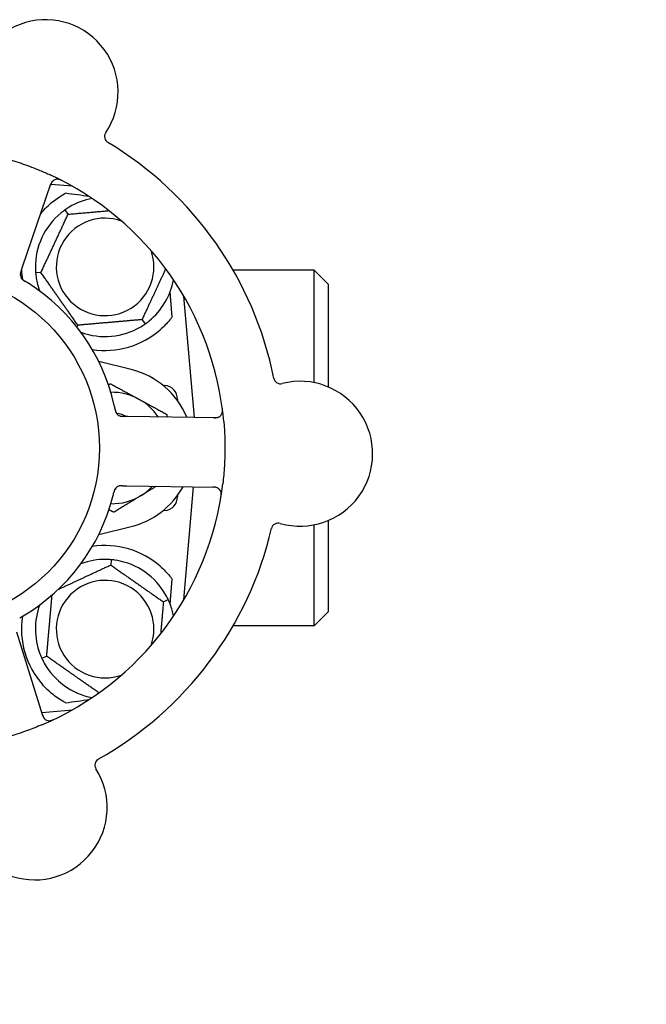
# Model space of a CAD drawing. Header units: inches. Extents: x 36 to 1719, y -84 to 1122.
# Tile 494 of 550: x 910.91 to 913.72, y 848.18 to 852.6. Entities that reach past the tile are written whole.
import ezdxf

# ---------------------------------------------------------------- set-up
doc = ezdxf.new("R2010")
doc.units = ezdxf.units.IN
doc.header["$LTSCALE"] = 48
doc.header["$MEASUREMENT"] = 0
doc.layers.add('Dimension (ANSI)', color=7, linetype='Continuous', lineweight=25)
doc.layers.add('Visible (ANSI)', color=7, linetype='Continuous', lineweight=30)
doc.styles.add('Note Text (ANSI)', font='tahoma.ttf')
doc.dimstyles.new('Architectural (ANSI)', dxfattribs={"dimscale": 48, "dimtxt": 0.125, "dimasz": 0.098425, "dimexe": 0.125, "dimexo": 0.0625, "dimgap": 0.031496, "dimtad": 0, "dimtih": 1, "dimtoh": 1, "dimdec": 4, "dimrnd": 1e-08, "dimzin": 3, "dimdsep": 46, "dimlunit": 4, "dimtxsty": 'Note Text (ANSI)', "dimcen": 0.09, "dimdle": 0.393701, "dimclrd": 256, "dimclre": 256, "dimclrt": 256, "dimadec": 0, "dimazin": 3, "dimtfac": 0.96, "dimtofl": 0, "dimtmove": 0, "dimatfit": 3, "dimfxl": 1, "dimfrac": 2, "dimtolj": 1, "dimtzin": 12, "dimlwd": -1, "dimlwe": -1, "dimarcsym": 0})

# ---------------------------------------------------------------- blocks, each defined once
blk = doc.blocks.new('*D15')
at = {"layer": 'Defpoints', "color": 0, "transparency": 16777216}
for p in [(1025.9177, 851.1713), (748.9177, 837.2154), (1025.9177, 740.0308)]:
    blk.add_point(p, dxfattribs=at)
at = {"layer": 'Dimension (ANSI)', "transparency": 16777216}
for p, q in [((1025.9177, 848.1713), (1025.9177, 734.0308)), ((748.9177, 834.2154), (748.9177, 734.0308)), ((753.6421, 740.0308), (875.5721, 740.0308)), ((1021.1933, 740.0308), (899.2633, 740.0308))]:
    blk.add_line(p, q, dxfattribs=at)
for points in [[(753.6421, 740.8182), (753.6421, 739.2434), (748.9177, 740.0308)], [(1021.1933, 740.8182), (1021.1933, 739.2434), (1025.9177, 740.0308)]]:
    blk.add_solid(points, dxfattribs=at)
at = {"layer": 'Dimension (ANSI)', "transparency": 16777216, "insert": (877.0839, 743.1557), "char_height": 6, "attachment_point": 1, "style": 'Note Text (ANSI)'}
blk.add_mtext('\\A1;23\'-1"', dxfattribs=at)

msp = doc.modelspace()

# ---------------------------------------------------------------- linework, layer by layer
at = {"layer": 'Visible (ANSI)'}
for p, q in [((910.92273, 851.48686), (911.04987, 851.85874)), ((911.14629, 851.84812), (911.04922, 851.85661)), ((911.1271, 851.72287), (911.11344, 851.74238)), ((910.9163, 851.46806), (910.92273, 851.48686)), ((911.00511, 851.46124), (910.98137, 851.45916)), ((912.23018, 851.4714), (911.86726, 851.4714)), ((912.23018, 850.96701), (912.23018, 851.4714)), ((912.29268, 851.4089), (912.23018, 851.4714)), ((912.29268, 851.4089), (912.29268, 850.94804)), ((911.69318, 850.81113), (911.64556, 851.35536)), ((911.17068, 851.22477), (911.16675, 851.21634)), ((911.45826, 851.24993), (911.47192, 851.23041)), ((911.40986, 851.02607), (911.26465, 851.0615)), ((911.55274, 850.95506), (911.56063, 850.95437)), ((911.61768, 850.89211), (911.61768, 850.88631)), ((911.39487, 850.81569), (911.37497, 850.81599)), ((911.78783, 850.80969), (911.39487, 850.81569)), ((911.37024, 850.50453), (911.39011, 850.50423)), ((911.39011, 850.50423), (911.78307, 850.49822)), ((911.61768, 850.46149), (911.61768, 850.45569)), ((911.64556, 849.99244), (911.68994, 850.49965)), ((911.56063, 850.39342), (911.55274, 850.39273)), ((912.23018, 849.8764), (912.23018, 850.32922)), ((912.29268, 850.3482), (912.29268, 849.9389)), ((911.26465, 850.2863), (911.40986, 850.32173)), ((911.31992, 850.17271), (911.31784, 850.14897)), ((911.55431, 849.9834), (911.5759, 849.99347)), ((912.29268, 849.9389), (912.23018, 849.8764)), ((911.01341, 849.47221), (910.89769, 849.84779)), ((912.23018, 849.8764), (911.86726, 849.8764)), ((911.03105, 849.7394), (911.00946, 849.72933)), ((911.00866, 849.48763), (911.14629, 849.49967))]:
    msp.add_line(p, q, dxfattribs=at)
msp.add_circle((910.48018, 850.6739), 0.7875, dxfattribs=at)
for centre, radius, start, end in [((911.02611, 852.27065), 0.325, 326.006, 176.24329), ((911.32147, 852.07147), 0.03125, 146.006, 238.95354), ((910.48018, 850.6739), 1.6, 11.25836, 58.99093), ((910.48018, 850.6739), 1.35, 5.06409, 65.1852), ((911.07944, 851.84863), 0.03125, 62.97257, 161.12465), ((911.29268, 851.4864), 0.3125, 100.71622, 120.84193), ((911.29268, 851.4864), 0.3125, 129.15807, 180.84193), ((911.29268, 851.4864), 0.375, 138.48111, 140.17271), ((911.29268, 851.4864), 0.21875, 70.34111, 19.65889), ((910.944, 851.45246), 0.03125, 179.11888, 220.57804), ((911.29268, 851.4864), 0.375, 182.07658, 188.57442), ((911.29268, 851.4864), 0.3125, 189.15807, 200.27972), ((910.48018, 850.6739), 0.875, 12.63234, 57.61695), ((911.29268, 851.4864), 0.3125, 309.15807, 349.28378), ((911.29268, 851.4864), 0.3125, 249.72028, 300.84193), ((911.29268, 851.4864), 0.375, 261.21293, 311.22959), ((911.32393, 850.6739), 0.3625, 22.33426, 76.28827), ((911.55518, 850.89211), 0.0625, 0, 85), ((912.07983, 850.99342), 0.03125, 191.29575, 284.24329), ((912.16748, 850.64812), 0.325, 254.006, 104.24329), ((911.32393, 850.6739), 0.25, 61.47415, 91.19375), ((911.32393, 850.6739), 0.25, 33.97531, 61.47415), ((911.36968, 850.84733), 0.03125, 209.91027, 251.9096), ((911.32393, 850.6739), 0.15607, 65.38093, 82.36076), ((911.78831, 850.84093), 0.03125, 269.12465, 7.27672), ((910.48018, 850.6739), 1.35, 293.06409, 353.1852), ((911.36397, 850.47337), 0.03125, 107.11888, 148.57804), ((911.32393, 850.6739), 0.3625, 283.71173, 331.40056), ((911.32393, 850.6739), 0.25, 301.47415, 316.70461), ((911.7826, 850.46698), 0.03125, 350.97257, 89.12465), ((910.48018, 850.6739), 0.875, 300.63234, 345.61695), ((911.32393, 850.6739), 0.25, 268.80625, 301.47415), ((911.55518, 850.45569), 0.0625, 275, 0), ((912.06932, 850.30566), 0.03125, 74.006, 166.95354), ((910.48018, 850.6739), 1.6, 299.25836, 346.99093), ((911.29268, 849.8614), 0.375, 48.77041, 98.78707), ((911.29268, 849.8614), 0.3125, 89.15807, 110.27972), ((911.29268, 849.8614), 0.3125, 29.15807, 80.84193), ((911.29268, 849.8614), 0.21875, 340.34111, 289.65889), ((911.29268, 849.8614), 0.3125, 159.72028, 200.84193), ((911.29268, 849.8614), 0.3125, 10.71622, 20.84193), ((911.29268, 849.8614), 0.375, 171.21293, 221.51889), ((911.29268, 849.8614), 0.3125, 209.15807, 259.28378), ((911.04328, 849.48141), 0.03125, 197.12465, 295.27672), ((911.27838, 849.25128), 0.03125, 119.29575, 212.24329), ((910.97707, 849.06121), 0.325, 182.006, 32.24329)]:
    msp.add_arc(centre, radius, start, end, dxfattribs=at)
for centre, major_axis, start_param, end_param in [((909.47515, 851.86885), (2.38839, -0.20896), 0.7552338, 0.8182595), ((909.47515, 849.47895), (2.38839, 0.20896), 5.4649258, 5.5279515)]:
    msp.add_ellipse(centre, major_axis=major_axis, ratio=0.0521373, start_param=start_param, end_param=end_param, dxfattribs=at)
for points, knots in [([(910.78239, 851.98964), (910.80474, 851.9845), (910.82681, 851.97883), (910.87457, 851.96529), (910.90047, 851.95709), (910.95131, 851.9393), (910.97594, 851.92985), (911.01586, 851.91319), (911.03135, 851.90637), (911.04676, 851.89925)], [-0.73117336, -0.73117336, -0.73117336, -0.73117336, -0.55242948, -0.55242948, -0.34016147, -0.34016147, -0.13232742, -0.13232742, 0, 0, 0, 0]), ([(911.09993, 851.87323), (911.09937, 851.87352), (911.09882, 851.87381), (911.09733, 851.87457), (911.09636, 851.87504), (911.09456, 851.87589), (911.09371, 851.87627), (911.09153, 851.87719), (911.09015, 851.87771), (911.08774, 851.87852), (911.08665, 851.87883), (911.08477, 851.87929), (911.08396, 851.87945), (911.08232, 851.87971), (911.08152, 851.87979), (911.08063, 851.87985), (911.08044, 851.87986), (911.08027, 851.87986)], [0, 0, 0, 0, 0.005149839, 0.005149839, 0.013554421, 0.013554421, 0.020527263, 0.020527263, 0.031641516, 0.031641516, 0.041623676, 0.041623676, 0.051235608, 0.051235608, 0.063734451, 0.063734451, 0.067355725, 0.067355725, 0.067355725, 0.067355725]), ([(911.0584, 851.87173), (911.05819, 851.87153), (911.05792, 851.87127), (911.05667, 851.86999), (911.05554, 851.86865), (911.05373, 851.86604), (911.05294, 851.86475), (911.05115, 851.86131), (911.05016, 851.85907), (911.04889, 851.85574), (911.04853, 851.85476), (911.04787, 851.85286), (911.04756, 851.85195), (911.04725, 851.85105)], [0.058736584, 0.058736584, 0.058736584, 0.058736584, 0.064782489, 0.064782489, 0.086145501, 0.086145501, 0.103238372, 0.103238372, 0.123434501, 0.123434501, 0.131598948, 0.131598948, 0.13893919, 0.13893919, 0.13893919, 0.13893919]), ([(911.01191, 851.73497), (911.02783, 851.75296), (911.04638, 851.7702), (911.08235, 851.79757), (911.09961, 851.80838), (911.11555, 851.81693)], [0.51027324, 0.51027324, 0.51027324, 0.51027324, 0.69323174, 0.69323174, 0.85269236, 0.85269236, 0.85269236, 0.85269236]), ([(910.9163, 851.46805), (910.91613, 851.46756), (910.91596, 851.46705), (910.91563, 851.46608), (910.91547, 851.4656), (910.91511, 851.46452), (910.91491, 851.46392), (910.91424, 851.4618), (910.91386, 851.46042), (910.91334, 851.45824), (910.91316, 851.45728), (910.91292, 851.45554), (910.91284, 851.45477), (910.91276, 851.4535), (910.91275, 851.45294), (910.91275, 851.45261), (910.91275, 851.45257), (910.91275, 851.45257), (910.91275, 851.45257), (910.91275, 851.45257)], [0, 0, 0, 0, 0.004355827, 0.004355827, 0.0086878, 0.0086878, 0.014307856, 0.014307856, 0.029588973, 0.029588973, 0.043844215, 0.043844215, 0.054171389, 0.054171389, 0.061954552, 0.061954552, 0.063871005, 0.063871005, 0.063878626, 0.063878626, 0.063878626, 0.063878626]), ([(910.91629, 851.46802), (910.91619, 851.46773), (910.9161, 851.46745), (910.91557, 851.46591), (910.91513, 851.4646), (910.91429, 851.46185), (910.91388, 851.46039), (910.91329, 851.45775), (910.91309, 851.45655), (910.91282, 851.45429), (910.91276, 851.4532), (910.91275, 851.45228), (910.91275, 851.45215), (910.91275, 851.45204)], [0, 0, 0, 0, 0.002309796, 0.002309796, 0.012623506, 0.012623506, 0.024338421, 0.024338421, 0.035397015, 0.035397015, 0.047442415, 0.047442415, 0.049661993, 0.049661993, 0.049661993, 0.049661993]), ([(910.91978, 851.43272), (910.91993, 851.43254), (910.92012, 851.43231), (910.92071, 851.43165), (910.92115, 851.43119), (910.92211, 851.43025), (910.92263, 851.42978), (910.92371, 851.42886), (910.92425, 851.42843), (910.92559, 851.42741), (910.92643, 851.42681), (910.92769, 851.42596), (910.92807, 851.4257), (910.92946, 851.42479), (910.93051, 851.42413), (910.93189, 851.42329), (910.93224, 851.42308), (910.93273, 851.42278), (910.93288, 851.42269), (910.93303, 851.4226)], [0.044252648, 0.044252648, 0.044252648, 0.044252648, 0.050671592, 0.050671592, 0.061250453, 0.061250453, 0.071050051, 0.071050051, 0.078610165, 0.078610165, 0.087196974, 0.087196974, 0.090753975, 0.090753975, 0.100050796, 0.100050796, 0.103147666, 0.103147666, 0.104517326, 0.104517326, 0.104517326, 0.104517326]), ([(910.92001, 851.43242), (910.92001, 851.43242), (910.92004, 851.4324), (910.92012, 851.4323), (910.92021, 851.43219), (910.92051, 851.43185), (910.92076, 851.43158), (910.9216, 851.43069), (910.92228, 851.43004), (910.9238, 851.42874), (910.92462, 851.42809), (910.9266, 851.42665), (910.9278, 851.42584), (910.93019, 851.42432), (910.93138, 851.4236), (910.9327, 851.4228), (910.93287, 851.4227), (910.93303, 851.4226)], [0.030853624, 0.030853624, 0.030853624, 0.030853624, 0.032941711, 0.032941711, 0.036385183, 0.036385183, 0.042347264, 0.042347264, 0.055267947, 0.055267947, 0.065838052, 0.065838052, 0.077516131, 0.077516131, 0.087897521, 0.087897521, 0.089364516, 0.089364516, 0.089364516, 0.089364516]), ([(911.59218, 851.26072), (911.58934, 851.25697), (911.58641, 851.25322), (911.57029, 851.23344), (911.55533, 851.21795), (911.53984, 851.20437)], [1.52999431, 1.52999431, 1.52999431, 1.52999431, 1.56596178, 1.56596178, 1.72096024, 1.72096024, 1.72096024, 1.72096024]), ([(911.33786, 850.84716), (911.33776, 850.84763), (911.33766, 850.84813), (911.33755, 850.84866), (911.33657, 850.85347), (911.33518, 850.86001), (911.334, 850.86526)], [0.48080563, 0.48080563, 0.48080563, 0.48080563, 0.5329828, 0.5329828, 0.5329828, 1, 1, 1, 1]), ([(911.33786, 850.84712), (911.33792, 850.84683), (911.33798, 850.84653), (911.33814, 850.84574), (911.33825, 850.84524), (911.33858, 850.84369), (911.33881, 850.84262), (911.33935, 850.84041), (911.33966, 850.83925), (911.34034, 850.83699), (911.34071, 850.83593), (911.34152, 850.83387), (911.34195, 850.83297), (911.34253, 850.83187), (911.3427, 850.83157), (911.34283, 850.83135)], [0.001596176, 0.001596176, 0.001596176, 0.001596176, 0.003937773, 0.003937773, 0.007842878, 0.007842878, 0.016055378, 0.016055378, 0.025513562, 0.025513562, 0.03719134, 0.03719134, 0.0541939, 0.0541939, 0.061558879, 0.061558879, 0.061558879, 0.061558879]), ([(911.33786, 850.84712), (911.33797, 850.84659), (911.33808, 850.84605), (911.3383, 850.84498), (911.33841, 850.84445), (911.33879, 850.84267), (911.33907, 850.84143), (911.33958, 850.83942), (911.33981, 850.8386), (911.34038, 850.83674), (911.34072, 850.83579), (911.3414, 850.83412), (911.34174, 850.83338), (911.34232, 850.83224), (911.34258, 850.83177), (911.34274, 850.83149), (911.34276, 850.83145), (911.34277, 850.83144), (911.34277, 850.83144), (911.34277, 850.83144)], [0, 0, 0, 0, 0.004180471, 0.004180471, 0.008305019, 0.008305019, 0.018114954, 0.018114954, 0.025612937, 0.025612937, 0.036850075, 0.036850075, 0.047489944, 0.047489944, 0.05608938, 0.05608938, 0.05828692, 0.05828692, 0.058652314, 0.058652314, 0.058652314, 0.058652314]), ([(911.35877, 850.81805), (911.35886, 850.81801), (911.35895, 850.81798), (911.35924, 850.81788), (911.35945, 850.81781), (911.36041, 850.8175), (911.36131, 850.81725), (911.36353, 850.81677), (911.36494, 850.81654), (911.36785, 850.81624), (911.36936, 850.81614), (911.37153, 850.81606), (911.37222, 850.81604), (911.37324, 850.81602), (911.37359, 850.81602), (911.37427, 850.81601), (911.3746, 850.816), (911.37493, 850.816)], [0.038929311, 0.038929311, 0.038929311, 0.038929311, 0.040726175, 0.040726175, 0.043941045, 0.043941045, 0.054249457, 0.054249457, 0.066768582, 0.066768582, 0.078206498, 0.078206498, 0.083402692, 0.083402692, 0.086046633, 0.086046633, 0.088630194, 0.088630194, 0.088630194, 0.088630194]), ([(911.35953, 850.81777), (911.35953, 850.81777), (911.35954, 850.81777), (911.35961, 850.81775), (911.35982, 850.81767), (911.36048, 850.81747), (911.361, 850.81731), (911.36218, 850.81701), (911.36283, 850.81686), (911.36367, 850.81671), (911.36388, 850.81667), (911.36545, 850.81642), (911.36727, 850.81623), (911.37022, 850.8161), (911.3711, 850.81607), (911.37247, 850.81604), (911.37295, 850.81603), (911.37392, 850.81601), (911.37443, 850.816), (911.37493, 850.816)], [0.028019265, 0.028019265, 0.028019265, 0.028019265, 0.028672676, 0.028672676, 0.033062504, 0.033062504, 0.040781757, 0.040781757, 0.051074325, 0.051074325, 0.054504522, 0.054504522, 0.07506277, 0.07506277, 0.083066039, 0.083066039, 0.087153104, 0.087153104, 0.091266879, 0.091266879, 0.091266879, 0.091266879]), ([(911.81795, 850.83102), (911.81803, 850.83129), (911.81814, 850.83163), (911.81845, 850.83279), (911.81866, 850.83371), (911.819, 850.83577), (911.81915, 850.83703), (911.81926, 850.83923), (911.81928, 850.83993), (911.81929, 850.84169), (911.81926, 850.84279), (911.81914, 850.84512), (911.81904, 850.84638), (911.81884, 850.84833), (911.81876, 850.84906), (911.81858, 850.85051), (911.81849, 850.85121), (911.81839, 850.85192)], [0.051298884, 0.051298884, 0.051298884, 0.051298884, 0.057269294, 0.057269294, 0.069785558, 0.069785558, 0.083632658, 0.083632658, 0.089458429, 0.089458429, 0.097820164, 0.097820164, 0.107290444, 0.107290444, 0.113094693, 0.113094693, 0.118968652, 0.118968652, 0.118968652, 0.118968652]), ([(911.77972, 850.80981), (911.78067, 850.8098), (911.78162, 850.80978), (911.7853, 850.80976), (911.78803, 850.80982), (911.79257, 850.81023), (911.79449, 850.81053), (911.7976, 850.81123), (911.79899, 850.81165), (911.80112, 850.81247), (911.8019, 850.81281), (911.80271, 850.8132), (911.80288, 850.81329), (911.80303, 850.81337)], [0, 0, 0, 0, 0.007248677, 0.007248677, 0.028564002, 0.028564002, 0.047482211, 0.047482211, 0.06536174, 0.06536174, 0.076705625, 0.076705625, 0.079955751, 0.079955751, 0.079955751, 0.079955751]), ([(911.82491, 850.79306), (911.82568, 850.78439), (911.82637, 850.77571), (911.82867, 850.74243), (911.82969, 850.71802), (911.8303, 850.67549), (911.8302, 850.65744), (911.82935, 850.62404), (911.82869, 850.6087), (911.8262, 850.56688), (911.82383, 850.54037), (911.82064, 850.51371)], [-0.73117437, -0.73117437, -0.73117437, -0.73117437, -0.66329539, -0.66329539, -0.47009836, -0.47009836, -0.32966499, -0.32966499, -0.20932583, -0.20932583, 0, 0, 0, 0]), ([(911.3377, 850.4903), (911.33758, 850.49011), (911.33742, 850.48985), (911.33698, 850.48909), (911.33667, 850.48853), (911.33608, 850.48732), (911.33579, 850.48668), (911.33525, 850.48537), (911.33501, 850.48472), (911.33445, 850.48314), (911.33414, 850.48216), (911.33372, 850.4807), (911.33359, 850.48026), (911.33316, 850.47865), (911.33286, 850.47744), (911.33248, 850.47587), (911.33239, 850.47548), (911.33226, 850.47492), (911.33222, 850.47475), (911.33218, 850.47458)], [0.044252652, 0.044252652, 0.044252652, 0.044252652, 0.050671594, 0.050671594, 0.061250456, 0.061250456, 0.071050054, 0.071050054, 0.078610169, 0.078610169, 0.087196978, 0.087196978, 0.090753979, 0.090753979, 0.100050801, 0.100050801, 0.10314767, 0.10314767, 0.10451733, 0.10451733, 0.10451733, 0.10451733]), ([(911.3375, 850.48999), (911.3375, 850.48999), (911.33748, 850.48996), (911.33741, 850.48985), (911.33734, 850.48973), (911.33711, 850.48934), (911.33693, 850.48902), (911.33634, 850.48794), (911.33593, 850.4871), (911.33516, 850.48525), (911.3348, 850.48427), (911.33404, 850.48194), (911.33364, 850.48055), (911.33294, 850.47781), (911.33262, 850.47646), (911.33226, 850.47495), (911.33222, 850.47476), (911.33218, 850.47458)], [0.030853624, 0.030853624, 0.030853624, 0.030853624, 0.032941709, 0.032941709, 0.03638518, 0.03638518, 0.042347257, 0.042347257, 0.055267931, 0.055267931, 0.065838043, 0.065838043, 0.077516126, 0.077516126, 0.087897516, 0.087897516, 0.089364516, 0.089364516, 0.089364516, 0.089364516]), ([(911.3702, 850.50453), (911.3699, 850.50454), (911.3696, 850.50454), (911.36797, 850.50456), (911.36659, 850.50458), (911.36372, 850.50453), (911.3622, 850.50446), (911.35951, 850.50421), (911.3583, 850.50403), (911.35607, 850.50359), (911.35502, 850.50331), (911.35414, 850.50303), (911.35402, 850.50299), (911.35391, 850.50296)], [0, 0, 0, 0, 0.002309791, 0.002309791, 0.012623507, 0.012623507, 0.024338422, 0.024338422, 0.035397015, 0.035397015, 0.047442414, 0.047442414, 0.049661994, 0.049661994, 0.049661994, 0.049661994]), ([(911.37024, 850.50453), (911.36971, 850.50454), (911.36918, 850.50455), (911.36815, 850.50456), (911.36764, 850.50457), (911.3665, 850.50457), (911.36588, 850.50457), (911.36365, 850.50455), (911.36222, 850.5045), (911.35999, 850.50431), (911.35902, 850.50419), (911.35729, 850.50388), (911.35654, 850.50372), (911.3553, 850.5034), (911.35476, 850.50324), (911.35445, 850.50314), (911.35441, 850.50313), (911.35441, 850.50313), (911.35441, 850.50313), (911.35441, 850.50313)], [0, 0, 0, 0, 0.004355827, 0.004355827, 0.008687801, 0.008687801, 0.014307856, 0.014307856, 0.029588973, 0.029588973, 0.043844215, 0.043844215, 0.054171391, 0.054171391, 0.061954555, 0.061954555, 0.063871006, 0.063871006, 0.063878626, 0.063878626, 0.063878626, 0.063878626]), ([(911.79807, 850.49413), (911.79781, 850.49427), (911.79748, 850.49444), (911.79588, 850.49524), (911.79425, 850.4959), (911.79122, 850.49681), (911.78974, 850.49716), (911.78592, 850.4978), (911.78348, 850.49805), (911.77992, 850.49823), (911.77888, 850.49827), (911.77687, 850.49832), (911.77591, 850.49833), (911.77495, 850.49835)], [0.058736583, 0.058736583, 0.058736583, 0.058736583, 0.064782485, 0.064782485, 0.086145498, 0.086145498, 0.103238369, 0.103238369, 0.123434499, 0.123434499, 0.131598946, 0.131598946, 0.138939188, 0.138939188, 0.138939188, 0.138939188]), ([(911.81233, 850.45509), (911.81243, 850.45571), (911.81253, 850.45633), (911.81279, 850.45798), (911.81295, 850.45905), (911.8132, 850.46103), (911.81329, 850.46195), (911.8135, 850.46431), (911.81357, 850.46578), (911.81359, 850.46833), (911.81355, 850.46946), (911.8134, 850.47138), (911.8133, 850.47221), (911.81305, 850.47385), (911.81288, 850.47463), (911.81266, 850.4755), (911.81261, 850.47568), (911.81256, 850.47584)], [0, 0, 0, 0, 0.005149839, 0.005149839, 0.013554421, 0.013554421, 0.020527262, 0.020527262, 0.031641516, 0.031641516, 0.041623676, 0.041623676, 0.051235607, 0.051235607, 0.06373445, 0.06373445, 0.067355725, 0.067355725, 0.067355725, 0.067355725]), ([(911.53984, 850.14343), (911.55532, 850.12986), (911.57027, 850.11437), (911.58639, 850.0946), (911.58934, 850.09084), (911.59218, 850.08707)], [0.52788927, 0.52788927, 0.52788927, 0.52788927, 0.6827691, 0.6827691, 0.71884724, 0.71884724, 0.71884724, 0.71884724]), ([(910.91, 849.91174), (910.91042, 849.91198), (910.91086, 849.91223), (910.91134, 849.9125), (910.9156, 849.91491), (910.92139, 849.91826), (910.92602, 849.921)], [0.48080563, 0.48080563, 0.48080563, 0.48080563, 0.5329828, 0.5329828, 0.5329828, 1, 1, 1, 1]), ([(911.11555, 849.53087), (911.11402, 849.53169), (911.11251, 849.53251), (911.09482, 849.54231), (911.07691, 849.5539), (911.04255, 849.58116), (911.02609, 849.59681), (911.01191, 849.61282)], [1.42951458, 1.42951458, 1.42951458, 1.42951458, 1.44470322, 1.44470322, 1.60938008, 1.60938008, 1.77225646, 1.77225646, 1.77225646, 1.77225646]), ([(911.01102, 849.47996), (911.0113, 849.47906), (911.01158, 849.47815), (911.0127, 849.47463), (911.0136, 849.47207), (911.01539, 849.46787), (911.01627, 849.46614), (911.0179, 849.46339), (911.01873, 849.46221), (911.02016, 849.46043), (911.02073, 849.4598), (911.02135, 849.45915), (911.02149, 849.45901), (911.02161, 849.45889)], [0, 0, 0, 0, 0.007248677, 0.007248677, 0.028564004, 0.028564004, 0.047482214, 0.047482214, 0.065361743, 0.065361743, 0.076705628, 0.076705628, 0.079955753, 0.079955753, 0.079955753, 0.079955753]), ([(911.043, 849.45016), (911.04329, 849.45016), (911.04365, 849.45017), (911.04485, 849.45023), (911.04578, 849.45031), (911.04785, 849.45063), (911.04909, 849.45087), (911.05122, 849.45145), (911.05189, 849.45164), (911.05357, 849.45218), (911.05461, 849.45255), (911.05679, 849.45338), (911.05795, 849.45386), (911.05975, 849.45466), (911.06042, 849.45497), (911.06173, 849.45558), (911.06237, 849.45589), (911.06302, 849.4562)], [0.051298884, 0.051298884, 0.051298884, 0.051298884, 0.057269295, 0.057269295, 0.069785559, 0.069785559, 0.08363266, 0.08363266, 0.08945843, 0.08945843, 0.097820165, 0.097820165, 0.107290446, 0.107290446, 0.113094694, 0.113094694, 0.118968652, 0.118968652, 0.118968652, 0.118968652]), ([(911.00906, 849.43181), (910.98796, 849.42283), (910.96677, 849.41444), (910.92032, 849.39738), (910.8947, 849.38883), (910.84353, 849.37345), (910.8183, 849.36666), (910.77608, 849.35661), (910.75913, 849.35292), (910.74206, 849.34954)], [-0.73118965, -0.73118965, -0.73118965, -0.73118965, -0.55244576, -0.55244576, -0.34137939, -0.34137939, -0.13566771, -0.13566771, 0, 0, 0, 0])]:
    msp.add_open_spline(points, degree=3, knots=knots, dxfattribs=at)
for points in [[(911.13247, 851.75471), (911.12627, 851.751), (911.11969, 851.74675), (911.11344, 851.74238)], [(911.11344, 851.74238), (911.1072, 851.73801), (911.10095, 851.73328), (911.09535, 851.72871)], [(910.98022, 851.48181), (910.98032, 851.47458), (910.98071, 851.46676), (910.98137, 851.45916)], [(910.98137, 851.45916), (910.98204, 851.45157), (910.98301, 851.4438), (910.98417, 851.43666)], [(910.94881, 851.41282), (910.94376, 851.41603), (910.93725, 851.42004), (910.93303, 851.4226)], [(911.45289, 851.21809), (911.4591, 851.2218), (911.46568, 851.22604), (911.47192, 851.23041)], [(911.47192, 851.23041), (911.47817, 851.23479), (911.48441, 851.23952), (911.49001, 851.24408)], [(911.32776, 850.45654), (911.32924, 850.46234), (911.33105, 850.46977), (911.33218, 850.47458)], [(911.31992, 850.17271), (911.31232, 850.17337), (911.3045, 850.17376), (911.29727, 850.17386)], [(911.34242, 850.16991), (911.33528, 850.17106), (911.32751, 850.17204), (911.31992, 850.17271)], [(911.5759, 849.99347), (911.57268, 850.00037), (911.5691, 850.00734), (911.56558, 850.01365)], [(911.58473, 849.97258), (911.58216, 849.97934), (911.57912, 849.98656), (911.5759, 849.99347)], [(911.00063, 849.75021), (911.0032, 849.74346), (911.00624, 849.73624), (911.00946, 849.72933)], [(911.00946, 849.72933), (911.01269, 849.72242), (911.01626, 849.71545), (911.01978, 849.70914)]]:
    msp.add_open_spline(points, degree=3, dxfattribs=at)
for points, weights in [([(911.00511, 851.46124), (911.0661, 851.59205), (911.1271, 851.72287)], [1.04422863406, 1.20577136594, 1.04422863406]), ([(911.1271, 851.72287), (911.22449, 851.73139), (911.30986, 851.73886)], [1.04422863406, 1.14843950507, 1.11819795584]), ([(911.5646, 851.47797), (911.51301, 851.36733), (911.45826, 851.24993)], [1.07748863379, 1.18694802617, 1.04422863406]), ([(911.17068, 851.22477), (911.08789, 851.343), (911.00511, 851.46124)], [1.04422863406, 1.20577136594, 1.04422863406]), ([(911.58333, 851.3716), (911.58779, 851.31579), (911.59218, 851.26072)], [0.999904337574, 0.999905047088, 0.99992150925]), ([(911.45826, 851.24993), (911.31447, 851.23735), (911.17068, 851.22477)], [1.04422863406, 1.20577136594, 1.04422863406]), ([(911.30802, 850.95728), (911.31223, 850.95986), (911.31651, 850.96248)], [1.00445622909, 1.00237697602, 1]), ([(911.31651, 850.96248), (911.38447, 850.92554), (911.44332, 850.89355)], [1, 1.0379548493, 1]), ([(911.44332, 850.89355), (911.50218, 850.86156), (911.57014, 850.82462)], [1, 1.0379548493, 1]), ([(911.57014, 850.82462), (911.57029, 850.81876), (911.57043, 850.81301)], [1, 1.00278017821, 1.00515306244]), ([(911.5223, 850.50221), (911.48756, 850.48094), (911.45446, 850.46068)], [1.01860255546, 1.02164464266, 1]), ([(911.45446, 850.46068), (911.39733, 850.4257), (911.33136, 850.38532)], [1, 1.0379548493, 1]), ([(911.33136, 850.38532), (911.32055, 850.39119), (911.31016, 850.39684)], [1, 1.0058505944, 1.00989749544]), ([(911.08256, 850.03926), (911.19741, 850.09282), (911.31784, 850.14897)], [1.07083244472, 1.1911451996, 1.04422863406]), ([(911.31784, 850.14897), (911.43608, 850.06619), (911.55431, 849.9834)], [1.04422863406, 1.20577136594, 1.04422863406]), ([(911.59218, 850.08707), (911.58779, 850.032), (911.58333, 849.9762)], [0.999921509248, 0.999905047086, 0.999904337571]), ([(911.03105, 849.7394), (911.04321, 849.87832), (911.0551, 850.01428)], [1.04422863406, 1.19949312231, 1.05629712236]), ([(911.55431, 849.9834), (911.54758, 849.90649), (911.54176, 849.83989)], [1.04422863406, 1.12482707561, 1.12499962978]), ([(911.26509, 849.57553), (911.14837, 849.65725), (911.03105, 849.7394)], [1.04709402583, 1.20432573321, 1.04422863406])]:
    msp.add_rational_spline(points, weights, degree=2, dxfattribs=at)

# ---------------------------------------------------------------- dimensions: what is measured, and where the dimension line sits
at = {"layer": 'Dimension (ANSI)'}
dim = msp.add_linear_dim(base=(1025.91768, 740.03077), p1=(748.91768, 837.2154), p2=(1025.91768, 851.17131), dimstyle='Architectural (ANSI)', override={"dimgap": 0.031496, "dimtih": 0, "dimtoh": 0, "dimdec": 4, "dimlfac": 1, "dimtol": 0, "dimlim": 0, "dimtp": 0, "dimtm": 0, "dimtdec": 2, "dimatfit": 1}, dxfattribs=at)
dim.commit()
dim.dimension.update_dxf_attribs({"geometry": '*D15', "text_midpoint": (887.41768, 740.03077), "dimtype": 160})

doc.saveas('drawing.dxf')
